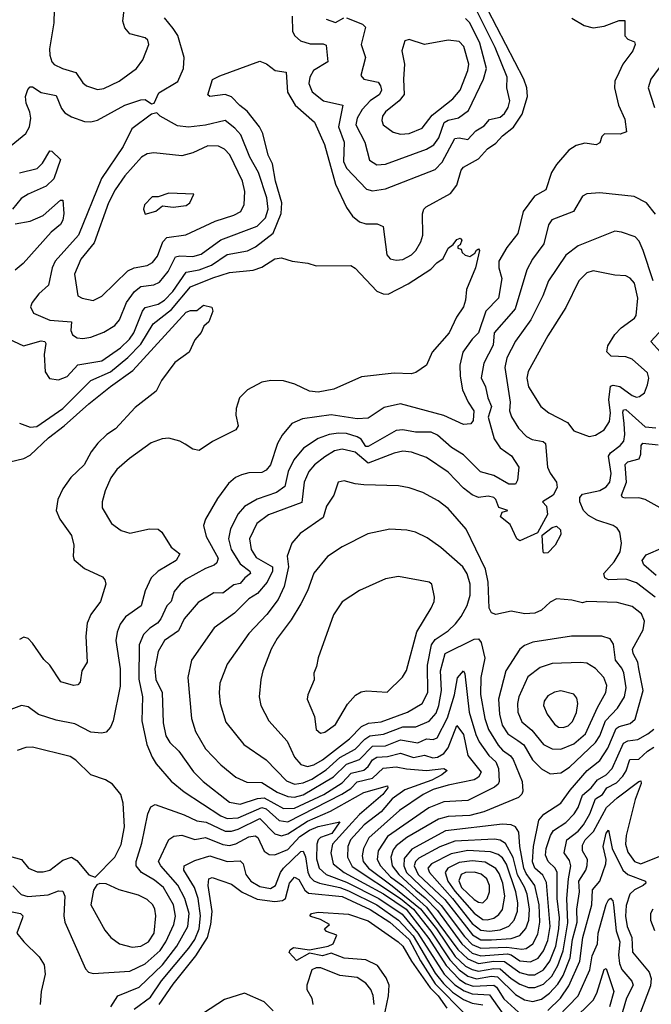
# Model space of a CAD drawing. Extents: x 1550320 to 1685906, y 509093 to 640511.
# Tile 398 of 532: x 1658756 to 1661673, y 565487 to 570029. Entities that reach past the tile are written whole.
import ezdxf

# ---------------------------------------------------------------- set-up
doc = ezdxf.new("R2010")
doc.units = 0

msp = doc.modelspace()

# ---------------------------------------------------------------- linework, layer by layer
at = {"layer": '0CON20XD'}
for points in [[(1658685, 568566.2), (1658773.3, 568525), (1658855, 568548.1), (1658872.9, 568545), (1658876.5, 568535), (1658868.9, 568485), (1658874.5, 568404.5), (1658894.5, 568374.5), (1658935, 568368.5), (1658975, 568383.5), (1659025, 568437.8), (1659135, 568455.2), (1659221.1, 568515), (1659263, 568555), (1659284, 568585), (1659322.6, 568685), (1659335, 568701.2), (1659395, 568716.9), (1659425, 568736.1), (1659463.9, 568776.1), (1659525, 568864), (1659585, 568874.9), (1659642.4, 568897.6), (1659715, 568946), (1659807.7, 568962.3), (1659845, 568982.2), (1659926.5, 569045), (1659964.2, 569135), (1659966.4, 569185), (1659937.1, 569285), (1659924.2, 569364.2), (1659904.3, 569405), (1659879.4, 569505), (1659863.2, 569535), (1659807.2, 569607.2), (1659772.8, 569632.8), (1659735, 569673.3), (1659705, 569684.2), (1659635, 569674.6), (1659625, 569682.5), (1659646.1, 569753.9), (1659680.2, 569770.2), (1659865, 569837.8), (1659895.9, 569825.9), (1659935.4, 569795.4), (1659987, 569787), (1659993.5, 569695), (1660028.4, 569635), (1660117, 569557), (1660163.8, 569453.8), (1660215, 569271.2), (1660265, 569163.6), (1660292.9, 569122.9), (1660325, 569096.7), (1660355, 569087.9), (1660407.3, 569087.3), (1660434, 569075), (1660451.9, 568945), (1660466.7, 568926.7), (1660495, 568920), (1660525, 568923.5), (1660565, 568944), (1660586.2, 568965), (1660609.1, 569005), (1660617.5, 569035), (1660615.8, 569134.2), (1660621.9, 569155), (1660633.4, 569166.6), (1660745, 569227.8), (1660774.7, 569265.3), (1660795.4, 569335), (1660805, 569349.1), (1660875, 569387.2), (1660916.8, 569433.2), (1660955, 569459.4), (1660986.3, 569493.7), (1661037.1, 569532.9), (1661076.5, 569593.5), (1661100.9, 569675), (1661098.7, 569715), (1661084.1, 569755), (1660875.9, 570155.9)], [(1660014.5, 570045), (1660015.4, 569975), (1660026.5, 569955), (1660052.4, 569932.4), (1660098.3, 569918.3), (1660157.8, 569917.7), (1660172.1, 569912.1), (1660178.5, 569835), (1660113.6, 569795), (1660096.1, 569765), (1660091.3, 569735), (1660106.3, 569696.4), (1660159.4, 569655), (1660248.1, 569635), (1660227.6, 569535), (1660253.8, 569465), (1660252, 569375), (1660264.7, 569345), (1660357.4, 569247.4), (1660385, 569239.7), (1660445, 569249.8), (1660675, 569337.5), (1660707.7, 569372.3), (1660765, 569480.8), (1660785, 569484), (1660825, 569476.7), (1660862.9, 569517.1), (1660900.8, 569539.2), (1660925, 569568.5), (1660975, 569580), (1660995, 569596.4), (1661011.4, 569625), (1661018.9, 569655), (1661005.8, 569715), (1661006.8, 569765), (1660951.1, 569901.1), (1660855, 570095.2)], [(1658665, 569407.3), (1658785, 569504.3), (1658801.2, 569535), (1658807.9, 569575), (1658803.5, 569603.5), (1658786.8, 569645), (1658783.8, 569675), (1658793.2, 569706.8), (1658805, 569719.2), (1658815, 569718.9), (1658855, 569694), (1658925, 569679.5), (1658949.8, 569619.8), (1658965, 569599.4), (1658995, 569580.5), (1659055, 569559.4), (1659085, 569557.8), (1659115, 569565.5), (1659242.5, 569635), (1659315, 569660), (1659335, 569660.8), (1659365, 569641.2), (1659377.5, 569645), (1659398.3, 569691.7), (1659486.2, 569743.8), (1659512.3, 569805), (1659515.8, 569855), (1659486.4, 569956.4), (1659465, 569988.5), (1659425, 570038.2)], [(1658915.6, 570074.4), (1658913.5, 570015), (1658894.6, 569895), (1658895.5, 569865), (1658904.7, 569834.7), (1658915, 569823.1), (1658954.7, 569804.7), (1659016.2, 569786.2), (1659048, 569738), (1659065, 569724.5), (1659115, 569707.7), (1659145, 569712), (1659215, 569745.3), (1659296.3, 569803.7), (1659325.3, 569845), (1659352.7, 569915), (1659347.8, 569935), (1659335.8, 569945), (1659265, 569964.1), (1659242.5, 569992.5), (1659233.3, 570023.3), (1659238.3, 570075)], [(1661306.1, 570036.1), (1661362.9, 570002.9), (1661405, 569992), (1661455, 570000), (1661525, 570025.9), (1661550, 570025), (1661550, 569955), (1661565, 569940), (1661595, 569927.5), (1661598.8, 569915), (1661586.9, 569885), (1661541.1, 569825), (1661523.1, 569785), (1661504.6, 569745.4), (1661503.1, 569715), (1661520.8, 569635), (1661551.2, 569571.2), (1661558.6, 569511.4), (1661529.1, 569500.9), (1661457, 569503), (1661445, 569490), (1661435, 569461.2), (1661417.8, 569452.2), (1661365, 569459.4), (1661325, 569449.5), (1661292.4, 569427.6), (1661235, 569360.8), (1661212.2, 569325), (1661185.6, 569245), (1661133.2, 569215), (1661080.9, 569145), (1661057, 569043), (1661005, 568978.9), (1660969.3, 568915), (1660969.4, 568885), (1660982.6, 568835), (1660966.6, 568745), (1660908.7, 568685), (1660874.7, 568585), (1660845.2, 568554.8), (1660802.9, 568495), (1660788.9, 568435), (1660790.3, 568385), (1660801.5, 568321.5), (1660827, 568265), (1660853.3, 568225), (1660850.1, 568179.9), (1660838.9, 568165), (1660805, 568162.1), (1660715, 568203.2), (1660515, 568257.1), (1660439.9, 568240.1), (1660365, 568191.1), (1660315, 568188.4), (1660195, 568205.8), (1660062.4, 568187.6), (1660013.1, 568166.9), (1659967.5, 568112.5), (1659946.4, 568073.6), (1659914.4, 567975.6), (1659895, 567950.5), (1659875, 567940.4), (1659815, 567938.7), (1659780.6, 567929.4), (1659753.3, 567916.7), (1659721.1, 567888.9), (1659669.3, 567820.7), (1659614.6, 567725), (1659604.6, 567695), (1659616.6, 567645), (1659673.2, 567545), (1659666.3, 567523.6), (1659655, 567512.7), (1659615, 567497.8), (1659525, 567448.4), (1659497.7, 567425), (1659469, 567391), (1659455, 567345.6), (1659435, 567324.6), (1659407.9, 567265), (1659393.3, 567245), (1659357.5, 567222.5), (1659327.8, 567192.2), (1659308.3, 567145), (1659306.2, 566986.2), (1659323.2, 566905), (1659320.7, 566795), (1659343.6, 566685), (1659367.4, 566627.4), (1659386.9, 566596.9), (1659455, 566516.2), (1659515, 566467.1), (1659685, 566356.6), (1659714.4, 566344.4), (1659765, 566347.6), (1659875, 566395.3), (1659895, 566389), (1659955, 566335.2), (1659995, 566329.3), (1660244.4, 566455.6), (1660285, 566482.3), (1660315, 566512.4), (1660385, 566530), (1660434.4, 566575.6), (1660495, 566582.7), (1660542.3, 566572.3), (1660635.4, 566565.4), (1660714.1, 566574.1), (1660730, 566565), (1660705.8, 566545), (1660658.7, 566521.3), (1660535, 566476.5), (1660476, 566435)], [(1660171.1, 570031.1), (1660215, 570017.2), (1660252.4, 570037.6)], [(1660265, 570038.4), (1660338.9, 570008.9), (1660352.7, 569995), (1660332.5, 569915), (1660352.7, 569855), (1660331.4, 569771.4), (1660344.7, 569754.7), (1660410.8, 569740.8), (1660422.5, 569725), (1660426.8, 569705), (1660418.2, 569685), (1660375, 569654.7), (1660338.4, 569615), (1660314.8, 569575), (1660308.3, 569545), (1660350.3, 569465), (1660372, 569382), (1660405, 569360.4)], [(1660405, 569360.4), (1660445, 569362.8), (1660635, 569431.4), (1660668.4, 569451.6), (1660691.1, 569485), (1660716, 569555), (1660735, 569566.6), (1660782.9, 569577.1), (1660829.2, 569610.8), (1660898.4, 569755), (1660911.2, 569805), (1660881, 569921), (1660835, 570015.3), (1660815, 570035.2)], [(1660515, 569500.8), (1660555, 569504.1), (1660615, 569529.6), (1660661.2, 569588.8), (1660756.7, 569665), (1660790.4, 569705), (1660826.1, 569795), (1660830.5, 569825), (1660806.9, 569905), (1660785, 569928.7), (1660735, 569934.7), (1660625.4, 569915.4), (1660555, 569938.8), (1660535, 569932.5), (1660521.1, 569885), (1660533.8, 569823.8), (1660528.6, 569755), (1660531.4, 569685), (1660509.2, 569655), (1660444.7, 569605), (1660431.8, 569585), (1660428.5, 569565), (1660435, 569544.4), (1660481.2, 569511.2), (1660515, 569500.8)], [(1661781.2, 569905), (1661670, 569755), (1661658.8, 569715), (1661687.1, 569625)], [(1659048.2, 568558.2), (1659085, 568564.7), (1659145, 568587.1), (1659195, 568618), (1659216.7, 568645), (1659249.2, 568725), (1659285.9, 568775), (1659315, 568799.2), (1659375, 568806.3), (1659401.7, 568818.3), (1659441.9, 568868.1), (1659475, 568934.7), (1659495, 568940), (1659555, 568936.5), (1659595, 568948), (1659685, 569013), (1659853.5, 569076.5), (1659891.7, 569115), (1659903, 569155), (1659897.2, 569207.2), (1659858.3, 569325), (1659818.3, 569395), (1659778.1, 569498.1), (1659749.7, 569529.7), (1659705, 569563.8), (1659615, 569543.1), (1659535, 569534.1), (1659485, 569540.3), (1659405, 569584.3), (1659389.5, 569599.5), (1659365, 569594), (1659274.3, 569525.7), (1659234.6, 569445), (1659133.8, 569296.2), (1659028.1, 569035), (1658920.5, 568915), (1658905.8, 568885), (1658890, 568805), (1658844.6, 568765), (1658814.5, 568725), (1658806.7, 568705), (1658820, 568675), (1658895, 568643.2), (1658995, 568635.4), (1658992.8, 568595), (1659000.4, 568575), (1659022, 568562), (1659048.2, 568558.2)], [(1659095, 568734.4), (1659135, 568754.4), (1659255, 568870.6), (1659285, 568885.3), (1659345, 568895.3), (1659370.3, 568909.7), (1659392.1, 568937.9), (1659417.5, 569005), (1659435, 569024.2), (1659523.1, 569036.9), (1659659.4, 569100.6), (1659745, 569127.5), (1659776.7, 569145), (1659792.6, 569177.4), (1659796.4, 569236.4), (1659784.4, 569284.4), (1659725.9, 569405.9), (1659702.2, 569432.2), (1659674.6, 569445.4), (1659625, 569447.1), (1659555, 569415.3), (1659505, 569401.8), (1659375, 569415.8), (1659345, 569411.2), (1659319.2, 569395), (1659241.7, 569308.3), (1659197.2, 569245), (1659165.7, 569185), (1659099.5, 569000.5), (1659038.9, 568925), (1659009.2, 568855), (1659025, 568755.8), (1659045, 568744.5), (1659095, 568734.4)], [(1658755, 569322.5), (1658837.4, 569342.6), (1658861.9, 569368.1), (1658895, 569424), (1658905, 569422.5), (1658944.2, 569384.2), (1658914.5, 569295), (1658879, 569261), (1658795.6, 569225), (1658763.8, 569205), (1658723.2, 569155)], [(1659335, 569132.5), (1659385, 569146.7), (1659415, 569170), (1659465, 569163.8), (1659525, 569172), (1659541.2, 569185), (1659560, 569225), (1659445, 569229.2), (1659395, 569212.5), (1659368.3, 569211.7), (1659333.3, 569175), (1659327.5, 569155), (1659335, 569132.5)], [(1661692.8, 569132.8), (1661650.8, 569185), (1661593.9, 569213.9), (1661435, 569230.5), (1661375, 569226.7), (1661354.4, 569215), (1661313.3, 569145), (1661213.3, 569106.7), (1661197.7, 569082.3), (1661176.8, 568995), (1661123.8, 568925), (1661097.5, 568875), (1661044.1, 568695.9), (1661025, 568673.9), (1660946.7, 568585), (1660942, 568528), (1660899.8, 568445), (1660887.2, 568377.3), (1660907.4, 568335), (1660917.3, 568285), (1660934.8, 568245), (1660920, 568195), (1660947.4, 568095), (1660974.6, 568054.6), (1661027.2, 568017.2), (1661060.9, 567965), (1661054.4, 567905.6), (1661045, 567886.2), (1661015, 567886.7), (1660945, 567926.7), (1660883.4, 567943.4), (1660805, 568022.2), (1660750, 568055), (1660685, 568112.2), (1660656.6, 568126.6), (1660583.6, 568126.4), (1660525, 568137.1), (1660495, 568133.7), (1660365, 568060), (1660355, 568060.8), (1660333.5, 568093.5), (1660315.1, 568105.1), (1660265, 568119.7), (1660227.8, 568122.2), (1660185, 568115.2), (1660135, 568096.9), (1660067.4, 568052.6), (1660021.4, 567998.6), (1659996.1, 567945), (1659980, 567875), (1659942.4, 567847.6), (1659852.7, 567817.3), (1659795, 567783.3), (1659765, 567749.1), (1659729.4, 567680.6), (1659720.3, 567635), (1659733.5, 567585), (1659775, 567519.1), (1659818.7, 567485), (1659821.8, 567475), (1659795.6, 567454.4), (1659775, 567427.7), (1659745, 567421.6), (1659695, 567383.4), (1659652.5, 567385), (1659579.9, 567340.1), (1659516.1, 567265), (1659490.1, 567209.9), (1659424.5, 567165), (1659395.8, 567115), (1659379.6, 567035), (1659385.3, 566985), (1659414.7, 566924.7), (1659418.6, 566785), (1659431.8, 566725), (1659449.2, 566695), (1659491.6, 566655), (1659559.1, 566559.1), (1659604, 566514), (1659725, 566419.7), (1659775, 566410.5), (1659854.2, 566435.8), (1659885, 566438.5), (1659975, 566390.3), (1660025, 566391.6), (1660160.6, 566455), (1660245, 566509.1), (1660286.2, 566553.8), (1660345, 566566.3), (1660366.1, 566583.9), (1660385, 566615.2), (1660405, 566626.4), (1660455, 566629.2), (1660515, 566646.1), (1660575, 566624.8), (1660626, 566636), (1660663.5, 566623.5), (1660685, 566627), (1660715, 566644.4), (1660735, 566669.5), (1660775, 566773.3), (1660805, 566732.1), (1660824.9, 566634.9), (1660887.6, 566557.6), (1660875.3, 566535), (1660855, 566522.5), (1660735, 566498), (1660665, 566477.2), (1660619.2, 566455), (1660509.3, 566380.7), (1660368, 566255), (1660343.7, 566205), (1660338.3, 566171.7), (1660342, 566145), (1660367.2, 566115), (1660476.7, 566033.3), (1660607.2, 565927.2), (1660680.3, 565835), (1660767.4, 565707.3), (1660815, 565662.9), (1660845, 565646.6), (1660875, 565640.2), (1660945, 565651.7), (1660975, 565650.1), (1661025, 565605.6), (1661065, 565580.1), (1661105, 565564.9), (1661135, 565563.9)], [(1658735, 569088.1), (1658805, 569100.5), (1658865, 569125.5), (1658945, 569196.2), (1658955, 569197.5), (1658959.5, 569135), (1658955.4, 569105), (1658944.3, 569085), (1658901.2, 569048.8), (1658772.1, 568905), (1658735.6, 568874.4)], [(1661681, 568825), (1661635.8, 568965), (1661617.1, 569007.1), (1661597.8, 569027.8), (1661535, 569049.5), (1661505, 569053.3), (1661335, 568986.2), (1661277.5, 568942.5), (1661198.4, 568825), (1661171.6, 568755), (1661116.5, 568645), (1661045, 568546.5), (1661005, 568469.2), (1660996.5, 568425), (1661021.4, 568265), (1661018.6, 568225), (1661026.9, 568196.9), (1661058.8, 568145), (1661097.1, 568107.1), (1661123, 568093), (1661172.8, 568082.7), (1661184.7, 568074.7), (1661193.1, 567965), (1661205, 567936.9), (1661235, 567896), (1661238.3, 567871.7), (1661219.4, 567835), (1661170, 567805), (1661189.2, 567785), (1661193, 567747), (1661147.5, 567662.5), (1661065, 567624.4), (1661051.4, 567635), (1661020.5, 567700.5), (1660976.7, 567735), (1660983.3, 567756.7), (1661010, 567765), (1660968.8, 567778.8), (1660955.4, 567815), (1660945.5, 567825), (1660918.9, 567831.1), (1660875, 567825.7), (1660845, 567837.5), (1660805, 567867.8), (1660735, 567941.3), (1660635, 568009.6), (1660565, 568033.5), (1660525, 568038.4), (1660485, 568030), (1660365, 567983), (1660305, 568034.5), (1660245, 568048.1), (1660210.4, 568039.6), (1660165, 568013.3), (1660117.3, 567975), (1660091.9, 567945), (1660070, 567895), (1660058.6, 567801.4), (1659905, 567745.2), (1659851.3, 567705), (1659817.2, 567635), (1659824.6, 567585.4), (1659848.8, 567548.8), (1659923.9, 567505), (1659924, 567485), (1659898.8, 567435), (1659855, 567381.3), (1659815, 567358.1), (1659748.5, 567291.5), (1659655, 567223.6), (1659550, 567075), (1659532.5, 566995), (1659550, 566805), (1659567.7, 566745), (1659615, 566665.5), (1659685, 566591.8), (1659754.4, 566535), (1659805, 566511.2), (1659875, 566509.5), (1659945, 566465.2), (1659994.9, 566444.9), (1660025, 566443.1), (1660065, 566453.5), (1660205, 566535.7), (1660265, 566594.1), (1660325, 566616.5), (1660385, 566678.4), (1660445, 566679.5), (1660515, 566707), (1660595, 566693), (1660635, 566711), (1660665, 566708.3), (1660683.9, 566716.1), (1660731.3, 566808.7), (1660763.8, 566915), (1660777.2, 566992.8), (1660805, 567025.5), (1660811.4, 567011.4), (1660832, 566835), (1660862.2, 566732.2), (1660877.8, 566697.8), (1660922.3, 566635), (1660954.3, 566605), (1660967.4, 566575), (1660970, 566515), (1660965, 566502.1), (1660948.8, 566488.8), (1660825, 566426.4), (1660715, 566420.4), (1660645, 566392.4), (1660455, 566261.3), (1660410.9, 566195), (1660407, 566155), (1660421.8, 566125), (1660468.2, 566075), (1660525, 566033.3), (1660635.3, 565935.3), (1660780, 565740), (1660825, 565695.7), (1660875, 565675.6), (1660945, 565685.1), (1660994.9, 565684.9), (1661065, 565632.7), (1661105, 565622)], [(1658755, 568167.3), (1658805, 568150), (1658835, 568152), (1658955.3, 568235), (1659085, 568365.3), (1659175.1, 568404.9), (1659255, 568470.4), (1659315, 568532.7), (1659373.1, 568626.9), (1659457.3, 568692.7), (1659545, 568796.7), (1659647.7, 568837.7), (1659725, 568862.4), (1659835, 568873.9), (1659875, 568888.4), (1659935, 568926.5), (1659965, 568931.2), (1660014.6, 568914.6), (1660086.6, 568906.6), (1660125, 568893.8), (1660285, 568894.7), (1660305, 568883.1), (1660405, 568776.9), (1660435, 568763.9), (1660457.3, 568762.7), (1660549.4, 568810.6), (1660655, 568878.1), (1660681.8, 568908.2), (1660711.8, 568928.2), (1660735, 568975.6), (1660758.3, 568991.7), (1660774.3, 569015), (1660790.7, 569020.7), (1660798.3, 569011.7), (1660790, 568990), (1660780, 568985), (1660780, 568975), (1660795, 568970), (1660800, 568955), (1660813, 568943), (1660835, 568937.5), (1660858, 568952), (1660865, 568966.7), (1660875, 568972.5), (1660878.8, 568965), (1660860.8, 568885), (1660818.9, 568785), (1660814.5, 568735), (1660805.5, 568705), (1660772.6, 568657.4), (1660738.7, 568585), (1660660.4, 568495), (1660634, 568435), (1660585, 568402), (1660563.9, 568396.1), (1660485, 568399.1), (1660335, 568381.9), (1660206.2, 568325), (1660135, 568310.4), (1660093.8, 568315), (1660027.2, 568347.2), (1659975, 568363.2), (1659915.3, 568364.7), (1659875, 568356.7), (1659808.1, 568321.9), (1659771.9, 568285), (1659755.5, 568235), (1659754.5, 568205), (1659764.4, 568155), (1659755, 568137.5), (1659646.2, 568083.8), (1659585, 568042.5), (1659555, 568047.5), (1659520.4, 568070.4), (1659495, 568084.3), (1659445, 568098.6), (1659414.3, 568095.7), (1659363, 568077), (1659262.9, 568005), (1659205, 567953.5), (1659177.3, 567915), (1659150.8, 567855), (1659137.5, 567805), (1659137.9, 567777.9), (1659180, 567705), (1659225, 567672.5), (1659265, 567660), (1659355, 567680.9), (1659395, 567678.9), (1659412.9, 567665), (1659455, 567596), (1659495.6, 567565), (1659479.1, 567535), (1659396.2, 567485), (1659363.1, 567455), (1659335.3, 567394.7), (1659316.5, 567325), (1659245.4, 567275), (1659219.9, 567240.1), (1659206.2, 567203.8), (1659200.6, 567165), (1659220, 567035)], [(1661385, 568105.7), (1661415, 568113.1), (1661455, 568136.5), (1661479.7, 568175), (1661484.4, 568215), (1661476.8, 568275), (1661485, 568338.5), (1661496.3, 568343.7), (1661527.5, 568337.5), (1661585, 568296.1), (1661605, 568288.5), (1661618.8, 568291.2), (1661641.9, 568308.1), (1661655.6, 568344.4), (1661660.5, 568375), (1661655, 568400.6), (1661585, 568462.7), (1661554.7, 568474.7), (1661486.9, 568476.9), (1661466.7, 568496.7), (1661471.6, 568525), (1661505, 568576.9), (1661532.9, 568607.1), (1661595, 568652.1), (1661603.1, 568665), (1661610, 568745), (1661595, 568813.1), (1661575, 568837.3), (1661555, 568847.1), (1661505, 568850.6), (1661405, 568870.6), (1661375, 568861.1), (1661337.5, 568825), (1661278, 568702), (1661195, 568570.6), (1661104.3, 568405.7), (1661098.2, 568375), (1661105.5, 568335), (1661163.3, 568245), (1661200, 568215), (1661285, 568171.5), (1661315, 568132.9), (1661385, 568105.7)], [(1658710.2, 567989.8), (1658775, 568004.2), (1658805, 568021), (1658889.5, 568100.5), (1658962.4, 568155), (1659075, 568257.1), (1659175, 568336.7), (1659279.2, 568410.8), (1659525, 568680), (1659545, 568687.5), (1659575, 568688), (1659605, 568712.5), (1659643.8, 568703.8), (1659648.8, 568685), (1659630, 568635), (1659606.7, 568615), (1659593.8, 568586.2), (1659565, 568552.5), (1659538.6, 568495), (1659472.7, 568447.3), (1659411.4, 568365), (1659386.4, 568315), (1659290, 568240), (1659198.9, 568141.1), (1659159.2, 568115), (1659116.4, 568075), (1659086.5, 568035), (1659054.3, 567975), (1658993.2, 567916.8), (1658955.5, 567865), (1658932.1, 567815), (1658925.5, 567765), (1658942.1, 567725), (1658995, 567650), (1659006.2, 567605), (1659002.9, 567555), (1659007.4, 567537.4), (1659055, 567497.1), (1659138.5, 567458.5), (1659150, 567445), (1659154.3, 567425), (1659128.9, 567345), (1659085.3, 567284.7), (1659067.3, 567245), (1659061.2, 567185), (1659068.1, 567065), (1659042.5, 567025), (1659035, 566973.3), (1659025, 566960.8), (1659005, 566956.9), (1658946, 566975), (1658895, 567051.4), (1658868, 567078), (1658815, 567152.5), (1658795, 567174), (1658775, 567180.8), (1658755, 567169.2)], [(1661715, 568495.4), (1661670, 568545), (1661725.3, 568605)], [(1661691.2, 567365), (1661605, 567430.6), (1661555, 567447.9), (1661475, 567444.6), (1661457.5, 567455), (1661452.9, 567475), (1661501.7, 567528.3), (1661528.5, 567575), (1661535.5, 567615), (1661528.1, 567665), (1661515, 567684), (1661496.4, 567696.4), (1661420.5, 567720.5), (1661382.4, 567742.4), (1661360, 567765), (1661342.5, 567805), (1661343.1, 567825), (1661355, 567840), (1661435, 567856.9), (1661465, 567874.3), (1661481.7, 567895), (1661487.6, 567935), (1661475.6, 568015), (1661485, 568031.6), (1661528.9, 568065), (1661545.2, 568084.8), (1661551.1, 568115), (1661547.1, 568167.1), (1661541.5, 568218.5), (1661545, 568229.1), (1661555, 568230.2), (1661645, 568150.6), (1661692.9, 568147.1)], [(1661755, 567753.8), (1661645, 567816.2), (1661615, 567824.1), (1661551.8, 567821.8), (1661540, 567825), (1661535.6, 567835), (1661557.9, 567895), (1661552.5, 567977.5), (1661565, 567989.5), (1661616.1, 568003.9), (1661624, 568025), (1661625.9, 568064.1), (1661632.9, 568075), (1661705, 568068)], [(1661115, 565682.3), (1661150, 565700.1), (1661175, 565732.6), (1661195, 565780.4), (1661206.2, 565845), (1661188.3, 566048.3), (1661172, 566082), (1661135, 566115.2), (1661124.4, 566144.4), (1661129.4, 566215), (1661153.4, 566336.6), (1661176.3, 566363.7), (1661255, 566414.7), (1661297.4, 566475), (1661376.9, 566565), (1661435, 566612.1), (1661471.3, 566668.7), (1661510.8, 566759.3), (1661525, 566769), (1661575, 566781.9), (1661597.9, 566802.1), (1661635.7, 566935), (1661614.8, 567035), (1661610.2, 567065), (1661589.6, 567105), (1661586.3, 567125), (1661635.2, 567214.8), (1661640.6, 567255), (1661628.1, 567288.1), (1661585, 567322), (1661515, 567340.9), (1661375, 567345.5), (1661355, 567338.6), (1661305, 567351.1), (1661235, 567357.1), (1661205, 567342.5), (1661165.6, 567305), (1661135, 567291.6), (1661088.5, 567288.5), (1661025, 567300), (1660955, 567285.6), (1660935, 567292.9), (1660923.9, 567315), (1660919.6, 567435), (1660907.2, 567495), (1660818.5, 567678.5), (1660735, 567774.5), (1660689.3, 567809.3), (1660617.5, 567847.5), (1660555, 567870), (1660505, 567879.1), (1660345, 567883.5), (1660305, 567887.5), (1660255, 567902.5), (1660227.5, 567895), (1660207.1, 567835), (1660173.6, 567785), (1660158, 567732), (1660051.7, 567658.3), (1660013.5, 567615), (1659991.8, 567555), (1659997.3, 567505), (1659977.4, 567415), (1659949.1, 567355), (1659897.5, 567285), (1659815, 567198.1), (1659715, 567055.7), (1659681.1, 566968.9), (1659676.6, 566923.4), (1659681.8, 566875), (1659708.1, 566788.1), (1659790.5, 566685), (1659895, 566614.5), (1659988.1, 566518.1), (1660025, 566502), (1660065, 566507.9), (1660105, 566525.1), (1660171.5, 566568.5), (1660235, 566625.6), (1660305, 566663.3), (1660350.2, 566709.8), (1660373.2, 566725), (1660436.7, 566733.3), (1660525, 566767.4), (1660585, 566766.4), (1660646.8, 566793.2), (1660679.5, 566830.5), (1660691.9, 566865), (1660703.5, 566935), (1660699.8, 567025), (1660721.6, 567105), (1660855, 567172), (1660875, 567173.1), (1660886.5, 567156.5), (1660903.8, 567083.8), (1660884.8, 566995.2), (1660884, 566916), (1660904.1, 566805), (1660920.9, 566755), (1660965, 566682.1), (1660985, 566659.6), (1661023.1, 566633.1), (1661035.4, 566615.4), (1661076.5, 566515), (1661079.6, 566470.4), (1661074.5, 566455.5), (1661059.6, 566440.4), (1660899.4, 566375), (1660835, 566357.8), (1660735, 566353.5), (1660689.6, 566340.4), (1660544.3, 566255.7), (1660495, 566217.6), (1660481.2, 566198.8), (1660469.7, 566165), (1660476.7, 566125), (1660506.3, 566085), (1660585, 566012.8), (1660628.6, 565978.6), (1660685, 565919.5), (1660798.1, 565765), (1660845, 565722.4), (1660885, 565709.7), (1661008.9, 565718.9), (1661025, 565714.7), (1661065, 565686.8), (1661115, 565682.3)], [(1660085, 566583.8), (1660115, 566591.6), (1660155.2, 566615), (1660278.4, 566711.6), (1660335, 566769), (1660367, 566783), (1660425, 566789.4), (1660547.5, 566835), (1660615.3, 566875), (1660640.9, 566925), (1660639, 567051), (1660657.4, 567145), (1660675, 567170), (1660735, 567209.1), (1660768.6, 567241.4), (1660794.8, 567275.2), (1660822.8, 567327.2), (1660836.6, 567375), (1660835.7, 567425), (1660822.5, 567472.5), (1660803.1, 567505), (1660701.1, 567595), (1660638.1, 567638.1), (1660584.6, 567664.6), (1660543.7, 567673.7), (1660465, 567678.9), (1660363.1, 567656.9), (1660245, 567596.7), (1660177.9, 567552.1), (1660115, 567475.8), (1660085.5, 567395), (1660055, 567334.3), (1660009.9, 567260.1), (1659945.5, 567175), (1659918.2, 567125), (1659879.1, 567025), (1659869.5, 566985), (1659862.7, 566905), (1659870.5, 566865), (1659906.7, 566795), (1659990.8, 566700.8), (1660025, 566626.4), (1660055, 566593.2), (1660085, 566583.8)], [(1661177.5, 567567.5), (1661173.3, 567573.3), (1661168.3, 567651.7), (1661214.2, 567685.8), (1661235, 567692), (1661252.9, 567675), (1661254.2, 567654.2), (1661229.2, 567605), (1661195, 567570), (1661177.5, 567567.5)], [(1661695.6, 567465.6), (1661637.7, 567515), (1661631, 567535), (1661649.1, 567560.9), (1661727.5, 567595)], [(1660145, 566738), (1660165, 566741.9), (1660215, 566777.1), (1660269.2, 566870.8), (1660306.7, 566913.3), (1660332.4, 566927.6), (1660357.4, 566932.6), (1660453.8, 566926.2), (1660524.1, 566995.9), (1660542.9, 567027.1), (1660590.4, 567205), (1660656.5, 567315), (1660670, 567345), (1660671.4, 567365), (1660660, 567425), (1660646.7, 567435), (1660505, 567460), (1660445, 567449.4), (1660325, 567395.7), (1660245.8, 567344.2), (1660205, 567283.8), (1660134.3, 567085.7), (1660127.5, 567045), (1660114.2, 567015), (1660115.6, 566984.4), (1660086, 566915), (1660084.3, 566895), (1660117.1, 566815), (1660126, 566755), (1660145, 566738)], [(1661205, 566550), (1661255, 566554.7), (1661295, 566581.2), (1661415, 566694.8), (1661434.5, 566725), (1661461.4, 566795), (1661517.3, 566852.7), (1661549.3, 566905), (1661556.7, 566946.7), (1661545.7, 567015.7), (1661536.9, 567036.9), (1661507.8, 567075), (1661497.7, 567147.7), (1661482.5, 567172.5), (1661445, 567184.6), (1661304.2, 567185.8), (1661125, 567157.2), (1661087.4, 567142.6), (1661065.6, 567125), (1661000.8, 567025), (1660967.4, 566895), (1660972.5, 566825), (1660983.8, 566773.8), (1661010.8, 566735), (1661056.5, 566703.5), (1661083.4, 566683.4), (1661124.5, 566614.5), (1661165, 566573.2), (1661205, 566550)], [(1659220, 567035), (1659220.8, 566955), (1659188.5, 566795), (1659175.4, 566764.6), (1659155, 566742.5), (1659135, 566738.1), (1659085, 566742.3), (1659010.8, 566780.8), (1658925, 566797.1), (1658843.1, 566823.1), (1658795, 566859.4), (1658765, 566865.6), (1658715, 566846.7)], [(1661255, 566663.8), (1661315, 566688.3), (1661368.3, 566735), (1661423.5, 566856.5), (1661463.4, 566925), (1661467.2, 566957.2), (1661454, 566994), (1661415, 567035.4), (1661375, 567060), (1661345, 567064), (1661215, 567058.8), (1661158.8, 567041.2), (1661103.2, 566996.8), (1661060.8, 566905), (1661054.8, 566875), (1661056.7, 566835), (1661075, 566790), (1661121.1, 566751.1), (1661175, 566684.7), (1661215, 566665.8), (1661255, 566663.8)], [(1661265, 566763.3), (1661288.3, 566771.7), (1661308.3, 566791.7), (1661327.1, 566832.9), (1661334, 566874), (1661328.8, 566898.8), (1661315, 566917.1), (1661255, 566933.6), (1661225, 566927.5), (1661195, 566910), (1661177.5, 566885), (1661174.6, 566865), (1661191.2, 566825), (1661225, 566779.4), (1661244.7, 566764.7), (1661265, 566763.3)], [(1661105, 565622), (1661135, 565623), (1661174.8, 565645), (1661204.9, 565685), (1661232, 565755), (1661245.8, 565835), (1661248.5, 565885), (1661238.2, 565975), (1661238.3, 566095), (1661228.4, 566115), (1661196.6, 566145), (1661184.8, 566175), (1661187, 566205), (1661206.7, 566265), (1661221.7, 566288.3), (1661278.1, 566325), (1661316.2, 566365), (1661335.6, 566395), (1661355, 566452.3), (1661395.2, 566485), (1661425, 566522.6), (1661464, 566546), (1661491.2, 566575), (1661545, 566691.4), (1661565, 566701.6), (1661610.9, 566709.1), (1661657.3, 566735), (1661683.6, 566756.4)], [(1659105, 566073.8), (1659195, 566165.6), (1659225, 566224.2), (1659240, 566305), (1659233.6, 566415), (1659223.1, 566455), (1659185, 566502.2), (1659152.6, 566522.6), (1659084.7, 566544.7), (1659015, 566612.7), (1658989.9, 566629.9), (1658815, 566673.2), (1658785, 566671.5), (1658745, 566658.2)], [(1661135, 565563.9), (1661175, 565579.2), (1661213.3, 565616.7), (1661241.8, 565665), (1661266, 565734), (1661287.5, 565862.5), (1661283.3, 565975), (1661290.2, 566065), (1661301.8, 566125), (1661295, 566150.8), (1661269.8, 566185), (1661283, 566245), (1661335, 566286), (1661360.2, 566315), (1661389, 566365), (1661415, 566434), (1661447, 566455), (1661468, 566485), (1661512.1, 566507.9), (1661540.7, 566539.3), (1661556.1, 566563.9), (1661573.9, 566616.1), (1661615, 566618.4), (1661655, 566654.8), (1661685, 566672.9)], [(1658725, 566032.7), (1658763.8, 565993.8), (1658794.1, 565984.1), (1658888.2, 565991.8), (1658935, 566009.6), (1658955, 566008.6), (1658964.6, 565985), (1658960.4, 565895), (1658965.3, 565865.3), (1659059.7, 565649.7), (1659074.5, 565634.5), (1659095, 565628.6), (1659265, 565640), (1659335, 565674), (1659405, 565735.2), (1659431.1, 565775), (1659467.9, 565855), (1659476.5, 565893.5), (1659466.3, 565946.3), (1659419.8, 566025), (1659379.1, 566059.1), (1659319.1, 566095), (1659294.2, 566125), (1659293.6, 566145), (1659319.7, 566230.3), (1659348, 566365), (1659361.9, 566398.1), (1659381.1, 566408.9), (1659515, 566361.3), (1659573.8, 566333.8), (1659617.2, 566327.2), (1659705, 566285.8), (1659735, 566285.4), (1659765, 566294), (1659865, 566343.7), (1659935, 566273.3), (1659965, 566263.7), (1659995, 566272.9), (1660085, 566331.6), (1660191.8, 566378.2), (1660345, 566463.9), (1660454.3, 566494.3), (1660455.8, 566485), (1660433.2, 566455), (1660325, 566362.6), (1660290.8, 566325), (1660200.6, 566225), (1660193.2, 566185), (1660203, 566135), (1660255.2, 566095), (1660435.7, 565995.7), (1660540.1, 565925), (1660645, 565789.5), (1660725, 565665.4), (1660785, 565602.2), (1660815, 565582.7), (1660850.6, 565570.6), (1660945.4, 565575.4), (1660958.2, 565565), (1660992.4, 565512.4), (1661059.9, 565449.9)], [(1660476, 566435), (1660425, 566374.4), (1660346.8, 566315), (1660283.3, 566245), (1660271.4, 566215), (1660269.3, 566165), (1660291.9, 566121.9), (1660515.1, 565975), (1660575.3, 565925), (1660655, 565823.5), (1660742.3, 565692.3), (1660785.4, 565645.4), (1660825, 565616.7), (1660865, 565604.4), (1660935, 565616.1), (1660963, 565613), (1661045, 565532.5), (1661087.9, 565507.9), (1661125, 565499.7), (1661165, 565510.2), (1661202.5, 565537.5), (1661241, 565579), (1661265, 565618.9), (1661298.6, 565701.4), (1661308.8, 565785), (1661329.6, 565865), (1661329.3, 565925), (1661340.6, 566005), (1661337.9, 566055), (1661370.6, 566105), (1661376.8, 566126.8), (1661378.8, 566155), (1661355.2, 566195), (1661355, 566220.8), (1661366.9, 566245), (1661405.7, 566284.3), (1661465.8, 566395), (1661515, 566440), (1661615, 566515.3), (1661625, 566517.1), (1661626.2, 566505), (1661597.8, 566432.2), (1661556.4, 566265), (1661554, 566225), (1661565, 566188.2), (1661595, 566145.2), (1661624.2, 566134.2), (1661742.4, 566182.4)], [(1659177.3, 565475), (1659209.2, 565525), (1659307.3, 565565), (1659415, 565669.1), (1659481.6, 565755), (1659532.3, 565845), (1659538.2, 565905), (1659519.2, 565975), (1659486.1, 566036.1), (1659407.9, 566125), (1659397.8, 566145), (1659445, 566246.7), (1659467.6, 566262.4), (1659505, 566267.6), (1659565, 566247), (1659615, 566255.5), (1659695, 566224.5), (1659725, 566219.2), (1659755, 566227.6), (1659815, 566259.4), (1659844, 566264), (1659855.5, 566255.5), (1659885, 566193.1), (1659908.3, 566178.3), (1659935, 566176.2), (1659995, 566200.5), (1660049.2, 566260.8), (1660095, 566290.2), (1660135, 566307), (1660235, 566328.2), (1660197.9, 566275), (1660145, 566256.1), (1660133.9, 566245), (1660128.4, 566225), (1660127.4, 566157.4), (1660139.3, 566115), (1660171.6, 566085), (1660265, 566050.5), (1660414.9, 565975), (1660522.1, 565902.1), (1660594.6, 565814.6), (1660716.2, 565626.2), (1660765, 565576.2), (1660808.9, 565548.9), (1660845, 565535.1), (1660925, 565531), (1661025, 565388.1)], [(1661075, 565741.7), (1661095, 565744.5), (1661125.7, 565765), (1661149.1, 565810.9), (1661158.7, 565865), (1661155.1, 565945.1), (1661134.9, 566035), (1661095, 566090.4), (1661084.5, 566115), (1661065.7, 566215), (1661061.6, 566281.6), (1661045.2, 566305.2), (1661025, 566315.2), (1660985, 566317.6), (1660723.1, 566286.9), (1660566.9, 566203.1), (1660531, 566159), (1660529.3, 566125), (1660542.1, 566095), (1660702.9, 565942.9), (1660810.2, 565800.2), (1660845, 565763.2), (1660885, 565745.1), (1661005, 565750.9), (1661075, 565741.7)], [(1661195, 565458.3), (1661254, 565515), (1661292.2, 565572.2), (1661342.6, 565685), (1661356.1, 565795), (1661398.6, 565945), (1661401.7, 566015), (1661434.9, 566055.1), (1661462.3, 566135), (1661463.9, 566155), (1661450.4, 566215), (1661465, 566275.7), (1661475, 566290.8), (1661491.2, 566205), (1661541.6, 566105), (1661564.9, 566084.9), (1661646.5, 566055), (1661646.7, 566045), (1661635.4, 566035), (1661595.2, 566014.8), (1661572.8, 565995), (1661557, 565943), (1661553.9, 565893.9), (1661560.8, 565845), (1661583.4, 565795), (1661586.6, 565726.6), (1661662.8, 565635), (1661671.6, 565605), (1661668.8, 565571.2), (1661618.7, 565438.7)], [(1660935, 565784), (1661025, 565790.6), (1661065, 565803.8), (1661093.1, 565836.9), (1661106.6, 565875), (1661110, 565925), (1661099.2, 565995), (1661087.7, 566027.7), (1661054.7, 566084.7), (1661034.5, 566164.5), (1660999.1, 566229.1), (1660975, 566244.4), (1660948.5, 566248.5), (1660765, 566239.4), (1660696.5, 566213.5), (1660598.7, 566161.3), (1660584.3, 566145), (1660577.8, 566125), (1660596.1, 566085), (1660719.7, 565969.7), (1660847.5, 565807.5), (1660885, 565784.5), (1660935, 565784)], [(1658709.9, 566169.9), (1658764.8, 566154.8), (1658797.5, 566115), (1658837.4, 566097.4), (1658865, 566097.3), (1658895, 566106.2), (1658955, 566152.2), (1658995, 566165.4), (1659020.3, 566150.3), (1659075, 566084.3), (1659105, 566073.8)], [(1659285, 565464.1), (1659359.7, 565520.3), (1659411.3, 565595), (1659536.7, 565745), (1659565, 565786.4), (1659584.5, 565835.5), (1659591.9, 565895), (1659580.4, 565975), (1659564.1, 566025), (1659513.9, 566105), (1659515, 566126.2), (1659565, 566150.3), (1659635, 566172.4), (1659715, 566146), (1659775, 566148.4), (1659787.8, 566135), (1659800, 566085), (1659823.1, 566055), (1659865, 566030.4), (1659915, 566021.3), (1659937.5, 566035), (1659960.3, 566095), (1659973.9, 566115), (1660055, 566192.1), (1660065, 566193.8), (1660076.4, 566166.4), (1660086, 566096), (1660096.3, 566075), (1660115, 566057), (1660140.9, 566045), (1660235, 566025.6), (1660275, 566010.4), (1660405.2, 565945.2), (1660505, 565874.4), (1660573.2, 565803.2), (1660675, 565630.6), (1660712.9, 565582.9), (1660755, 565542), (1660805, 565508.1), (1660845, 565491.6), (1660894.4, 565484.4)], [(1660925, 565824), (1660975, 565830.8), (1661015, 565847.9), (1661039.2, 565875), (1661054.3, 565915.7), (1661055.9, 565955), (1661047.6, 566005), (1661003.7, 566133.7), (1660985, 566161.9), (1660965, 566178.1), (1660930.5, 566190.5), (1660825, 566196.9), (1660748.9, 566181.1), (1660657.2, 566135), (1660641.2, 566115), (1660647.8, 566095), (1660754.8, 565974.8), (1660845, 565859.9), (1660885, 565828.8), (1660925, 565824)], [(1660915, 565876.1), (1660945, 565884.8), (1660968.6, 565901.4), (1660985, 565924.6), (1660996.1, 565985), (1660987.3, 566045), (1660970.6, 566090.6), (1660955, 566113.9), (1660905, 566142), (1660845, 566149.2), (1660785, 566140.7), (1660733.8, 566115), (1660720.2, 566095), (1660733.2, 566055), (1660765, 566008), (1660855, 565907), (1660895, 565877.7), (1660915, 565876.1)], [(1660895, 565954.7), (1660915.5, 565974.5), (1660925.6, 566005), (1660925.2, 566035.2), (1660913.4, 566065), (1660887, 566087), (1660856.2, 566096.2), (1660815.1, 566094.9), (1660795, 566085.2), (1660783.9, 566056.1), (1660796.8, 566025), (1660855, 565970.3), (1660875, 565958), (1660895, 565954.7)], [(1659275, 565750), (1659315, 565754.7), (1659350.3, 565775), (1659377.3, 565815), (1659384.2, 565895), (1659380.3, 565925), (1659370.8, 565945), (1659345, 565970.7), (1659305, 565990.3), (1659215.4, 566015.4), (1659155, 566042), (1659126.1, 566043.9), (1659112.7, 566037.3), (1659096.4, 566013.6), (1659084.6, 565945), (1659149.2, 565829.2), (1659176.7, 565795), (1659217.5, 565765), (1659275, 565750)], [(1659400.9, 565485), (1659465, 565579.5), (1659570.1, 565709.9), (1659623.5, 565795), (1659638.5, 565855), (1659644.5, 565915), (1659626.7, 566035), (1659628.9, 566065), (1659645, 566072.1), (1659735, 566040.7), (1659783.4, 566003.4), (1659852.5, 565972.5), (1659935, 565960.9), (1659970, 565965), (1659982.9, 565975), (1660002.6, 566045), (1660025, 566072.7), (1660045, 566063.1), (1660073.3, 566013.4), (1660089.4, 565999.4), (1660245, 565983.6), (1660375, 565924.3), (1660465.1, 565865), (1660555.4, 565785.4), (1660606.7, 565686.7), (1660675, 565580.8), (1660815, 565439.6)], [(1661195, 565381.5), (1661334.8, 565525), (1661388.8, 565645), (1661399, 565711), (1661424.4, 565765), (1661427.7, 565815), (1661465, 565946.5), (1661475, 565968.5), (1661485, 565975.7), (1661495, 565964), (1661498.4, 565945)], [(1661498.4, 565945), (1661510, 565825), (1661526.8, 565775), (1661520.9, 565715), (1661525.4, 565675.4), (1661537.2, 565647.2), (1661583.4, 565593.4), (1661589.6, 565575), (1661558.5, 565515), (1661528.7, 565415), (1661530.4, 565260.4), (1661548, 565218), (1661599.1, 565155), (1661675, 565110)], [(1658714.5, 565914.5), (1658760.8, 565905), (1658771.1, 565895), (1658770, 565885), (1658742.7, 565815), (1658775, 565774.4), (1658845.7, 565705), (1658868.9, 565668.9), (1658874.5, 565625), (1658855.7, 565545.7), (1658851.4, 565485)], [(1660435.4, 565415.4), (1660459.1, 565525), (1660461.6, 565575), (1660448.6, 565608.6), (1660408.8, 565665), (1660355, 565691.7), (1660255, 565699.6), (1660195, 565721.9), (1660155, 565709.6), (1660095, 565723.1), (1660035, 565688.6), (1660001.2, 565725), (1660005, 565737.5), (1660020.8, 565749.2), (1660095, 565738), (1660180, 565755), (1660203.6, 565766.4), (1660220, 565805), (1660173.1, 565823.1), (1660163.8, 565835), (1660187.5, 565855), (1660145, 565877.5), (1660101.2, 565891.2), (1660096.7, 565895), (1660103.3, 565905), (1660135, 565912.2), (1660275, 565902.2), (1660365, 565871.8), (1660503.8, 565775), (1660525.6, 565755), (1660565, 565686.2), (1660652.3, 565562.3), (1660688.2, 565525), (1660728.9, 565468.9)], [(1661679.5, 565925), (1661669.5, 565905), (1661669.2, 565875), (1661686.9, 565826.9)], [(1660392.4, 565485), (1660387.8, 565527.8), (1660378.2, 565555), (1660354.4, 565584.4), (1660315, 565610.3), (1660235, 565620), (1660146.7, 565655), (1660125, 565654.7), (1660104.5, 565645), (1660082.5, 565575), (1660082.5, 565555), (1660104.7, 565514.7), (1660110.3, 565485)], [(1661205, 565311), (1661403.6, 565506.4), (1661421.8, 565538.2), (1661455, 565647.5), (1661465, 565652.5), (1661499.2, 565545), (1661479.3, 565475)], [(1659926.7, 565456.7), (1659885, 565497.6), (1659795, 565537.9), (1659701.4, 565508.6), (1659604.7, 565445.3)]]:
    msp.add_lwpolyline(points, dxfattribs=at)

doc.saveas('drawing.dxf')
